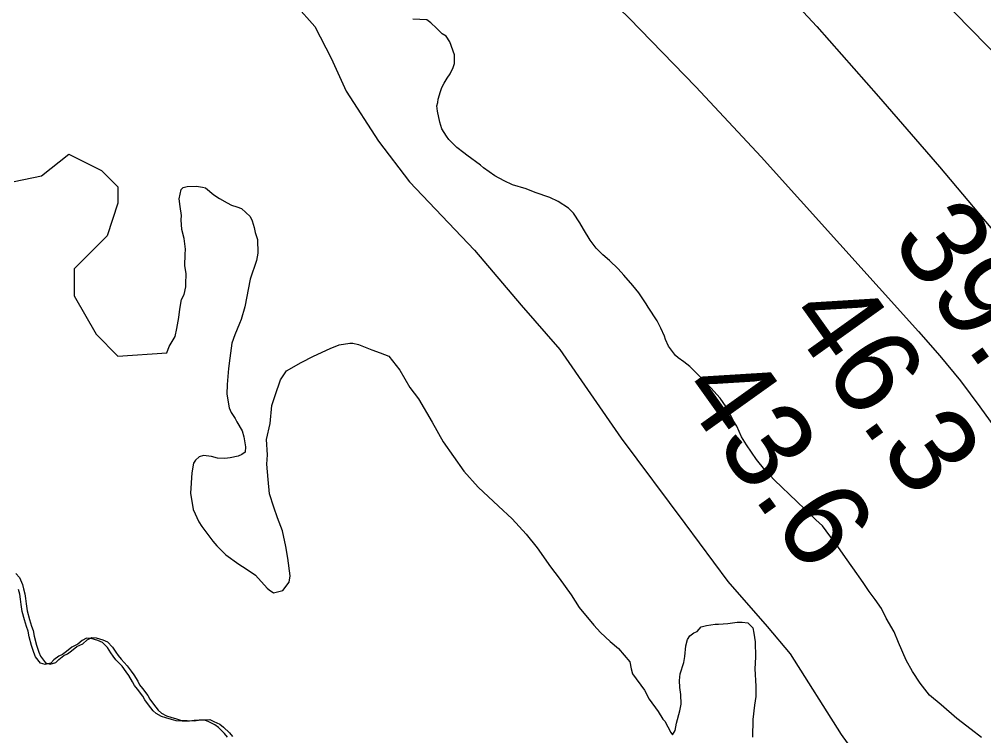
# Model space of a CAD drawing. Extents: x 3245246 to 3283090, y 806824 to 832173.
# Drawn here: x 3268870 to 3269611, y 815112 to 815662 of the extents above; entities that cross this region are included whole.
import ezdxf

# ---------------------------------------------------------------- set-up
doc = ezdxf.new("R2010")
doc.units = 0
for name, color, linetype in [('V-BORW-LINE', 7, 'Continuous'), ('V-RIVR-RANG', 7, 'Continuous'), ('V-ROAD-CNTR', 7, 'Continuous'), ('V-SITE-VEGE', 7, 'Continuous'), ('V-TOPO-MAJR', 7, 'Continuous'), ('V-TOPO-MINR', 7, 'Continuous')]:
    doc.layers.add(name, color=color, linetype=linetype)

msp = doc.modelspace()

# ---------------------------------------------------------------- linework, layer by layer
at = {"layer": 'V-BORW-LINE'}
msp.add_lwpolyline([(3268867.04, 815236.46), (3268869.71, 815233.37), (3268872.15, 815227.98), (3268872.82, 815224.55), (3268873.78, 815220.85), (3268874.46, 815217.13), (3268874.85, 815213.12), (3268875.57, 815207.69), (3268877.47, 815201.14), (3268879.05, 815196.01), (3268880.29, 815192.6), (3268880.98, 815188.31), (3268882.88, 815181.47), (3268884.75, 815176.07), (3268885.98, 815172.94), (3268889.85, 815167.88), (3268893.33, 815166.83), (3268897.6, 815168.09), (3268900.12, 815170.45), (3268903.77, 815173.42), (3268906.61, 815174.65), (3268909.7, 815177.03), (3268913.92, 815180.3), (3268918.46, 815182.43), (3268921.82, 815185.4), (3268925.22, 815187.21), (3268928.67, 815187.02), (3268933.88, 815185.43), (3268937.37, 815183.8), (3268941.21, 815179.89), (3268943.9, 815175.94), (3268945.69, 815173.41), (3268947.77, 815170.59), (3268952.5, 815165.55), (3268955.49, 815161.33), (3268957.57, 815158.51), (3268960.57, 815153.71), (3268962.09, 815150.88), (3268964.17, 815148.06), (3268968.33, 815142.72), (3268969.85, 815139.89), (3268972.82, 815135.95), (3268976.39, 815131.46), (3268978.75, 815129.22), (3268982.83, 815127.04), (3268986.01, 815125.97), (3268990.35, 815124.66), (3268994.12, 815123.61), (3268998.71, 815123.45), (3269004.17, 815123.31), (3269007.89, 815123.98), (3269011.04, 815124.07), (3269015.92, 815124.2), (3269019.11, 815122.85), (3269023.77, 815120.68), (3269026.41, 815118.45), (3269031.12, 815113.98), (3269033.5, 815111.18)], dxfattribs=at)
at = {"layer": 'V-ROAD-CNTR'}
msp.add_lwpolyline([(3268844.94, 815739.18), (3268884.09, 815742.59), (3268918.7, 815750.2), (3268954.59, 815743.96), (3268994.06, 815728.7), (3269029.42, 815705.48), (3269060.44, 815686.03), (3269081.99, 815672.9), (3269096.69, 815656.43), (3269109.25, 815632.05), (3269120.76, 815606.93), (3269145.71, 815568.36), (3269169.37, 815537.16), (3269219.23, 815484.75), (3269255.29, 815442.43), (3269284.89, 815408.5), (3269332.02, 815340.23), (3269381.06, 815274.9), (3269413.93, 815230.23), (3269444.27, 815195.69), (3269461.89, 815174.61), (3269501.1, 815112.71), (3269552.08, 815042.2)], dxfattribs=at)
msp.add_spline([(3265843.13, 823432.94), (3265858.98, 823417.12), (3265884.36, 823393.48), (3265921.56, 823385.9), (3265988.57, 823351.07), (3266047.21, 823332.33), (3266110.89, 823317.69), (3266174.63, 823302.49), (3266237.94, 823256.14), (3266318.96, 823213.69), (3266446.25, 823144.04), (3266598.22, 823070.18), (3266698.27, 823024.21), (3266809.76, 822977.55), (3266902.83, 822954.65), (3266981.51, 822929.37), (3267047.02, 822922.93), (3267126.67, 822926.97), (3267196.8, 822934.46), (3267240.76, 822931.16), (3267315.46, 822929.02), (3267389.48, 822902.91), (3267472.52, 822855.33), (3267548.21, 822799.11), (3267673.18, 822703.23), (3267729.53, 822659.19), (3267800.82, 822580.02), (3267841.58, 822514.78), (3267890.36, 822443.64), (3267961.46, 822390.31), (3268026.22, 822347.95), (3268097.47, 822313.66), (3268226.82, 822221.48), (3268328.91, 822136.16), (3268437.97, 822030.19), (3268539.63, 821913.73), (3268611.4, 821855.02), (3268669.68, 821832.99), (3268741.62, 821835.21), (3268780.98, 821862.31), (3268824.18, 821916.6), (3268873.06, 822006.27), (3268932.52, 822098.07), (3268972.12, 822145.49), (3269019.4, 822162.03), (3269055.98, 822158.33), (3269086.75, 822138.72), (3269215.73, 821995.56), (3269467.12, 821682.49), (3269665.02, 821425.34), (3269890.24, 821132.34), (3269935.57, 821060.84), (3269937.76, 820947.01), (3269911.92, 820878.37), (3269882.42, 820803.43), (3269850.37, 820754.68), (3269820.83, 820702.94), (3269847.45, 820661.45), (3269995.31, 820504.9), (3270135.08, 820342.32), (3270215.8, 820249.25), (3270280.88, 820161.54), (3270409.84, 819983.24), (3270585.16, 819734.7), (3270723.07, 819531.19), (3270847.77, 819342.24), (3270941.21, 819194.89), (3271024.16, 819065.03), (3271103.72, 818955.95), (3271217.86, 818809.2), (3271322.11, 818665.04), (3271450.94, 818481.15), (3271547.8, 818329.85), (3271656.16, 818158.96), (3271778.9, 817965.4), (3271939.04, 817707.54), (3272036.56, 817466.51), (3272126.72, 817285.29), (3272211.94, 817051.13), (3272318, 816867.47), (3272429.35, 816683.19), (3272508.65, 816556.22), (3272571.56, 816398.68), (3272670.41, 816197), (3272779.92, 816022.86), (3272872.13, 815803.22), (3272964.65, 815556.57)], degree=3, dxfattribs=at)
at = {"layer": 'V-SITE-VEGE'}
for p, q in [((3269182.83, 815661.55), (3269172.07, 815662)), ((3269185.85, 815659.41), (3269182.83, 815661.55)), ((3269190.04, 815655.08), (3269185.85, 815659.41)), ((3269194.6, 815650.76), (3269190.04, 815655.08)), ((3269197.61, 815648.98), (3269194.6, 815650.76)), ((3269200.32, 815644.61), (3269197.61, 815648.98)), ((3269203.92, 815634.71), (3269200.32, 815644.61)), ((3269204.1, 815628.05), (3269203.92, 815634.71)), ((3269200.61, 815620.18), (3269203.07, 815625.05)), ((3269203.07, 815625.05), (3269204.1, 815628.05)), ((3269195.99, 815613.01), (3269198.48, 815616.78)), ((3269198.48, 815616.78), (3269200.61, 815620.18)), ((3269193.2, 815606.64), (3269194.23, 815609.63)), ((3269194.23, 815609.63), (3269195.99, 815613.01)), ((3269191.51, 815600.67), (3269193.2, 815606.64)), ((3269190.54, 815595.46), (3269191.21, 815598.07)), ((3269191.02, 815591.4), (3269190.54, 815595.46)), ((3269191.21, 815598.07), (3269191.51, 815600.67)), ((3269192.73, 815582.92), (3269191.02, 815591.4)), ((3269194.35, 815577.78), (3269192.73, 815582.92)), ((3269197.83, 815572.32), (3269194.35, 815577.78)), ((3269199.75, 815569.78), (3269197.83, 815572.32)), ((3269202.8, 815566.53), (3269199.75, 815569.78)), ((3269205.84, 815563.64), (3269202.8, 815566.53)), ((3268886.74, 815541.75), (3268907.7, 815558.53)), ((3268907.7, 815558.53), (3268932.84, 815545.95)), ((3269211.14, 815559.34), (3269205.84, 815563.64)), ((3269213.41, 815557.55), (3269211.14, 815559.34)), ((3269223.99, 815550.06), (3269213.41, 815557.55)), ((3269226.27, 815547.9), (3269223.99, 815550.06)), ((3268932.84, 815545.95), (3268945.42, 815533.37)), ((3269234.95, 815541.83), (3269226.27, 815547.9)), ((3268865.79, 815537.56), (3268886.74, 815541.75)), ((3269242.09, 815537.95), (3269234.95, 815541.83)), ((3269248.47, 815534.79), (3269242.09, 815537.95)), ((3268945.42, 815533.37), (3268945.42, 815520.79)), ((3268992.44, 815524.18), (3268994.1, 815531.26)), ((3268994.1, 815531.26), (3268995.54, 815532.78)), ((3268995.54, 815532.78), (3268998.48, 815533.6)), ((3268998.48, 815533.6), (3269005.89, 815533.8)), ((3269005.89, 815533.8), (3269010.35, 815533.18)), ((3269010.35, 815533.18), (3269012.59, 815532.5)), ((3269012.59, 815532.5), (3269019.03, 815527.12)), ((3269258.93, 815531.74), (3269248.47, 815534.79)), ((3269266.04, 815528.97), (3269258.93, 815531.74)), ((3269277.25, 815525.2), (3269266.04, 815528.97)), ((3268945.42, 815520.79), (3268937.03, 815495.63)), ((3268993.34, 815518.28), (3268992.44, 815524.18)), ((3269019.03, 815527.12), (3269023.55, 815524.28)), ((3269023.55, 815524.28), (3269029.2, 815521.1)), ((3269029.2, 815521.1), (3269032.58, 815519.34)), ((3269283.64, 815522.04), (3269277.25, 815525.2)), ((3269291.55, 815517.06), (3269283.64, 815522.04)), ((3268994.27, 815511.26), (3268993.34, 815518.28)), ((3269032.58, 815519.34), (3269036.69, 815517.97)), ((3269036.69, 815517.97), (3269040.43, 815516.58)), ((3269040.43, 815516.58), (3269046.89, 815510.46)), ((3269295.36, 815513.09), (3269291.55, 815517.06)), ((3269300.37, 815505.82), (3269295.36, 815513.09)), ((3268993.99, 815507.92), (3268994.27, 815511.26)), ((3268994.56, 815500.53), (3268993.99, 815507.92)), ((3269046.89, 815510.46), (3269048.46, 815507.17)), ((3269048.46, 815507.17), (3269050.08, 815502.03)), ((3269303.1, 815500.71), (3269300.37, 815505.82)), ((3268996.23, 815493.54), (3268994.56, 815500.53)), ((3269050.08, 815502.03), (3269050.92, 815498.35)), ((3269050.92, 815498.35), (3269052.55, 815492.83)), ((3269308.15, 815492.33), (3269303.1, 815500.71)), ((3268937.03, 815495.63), (3268911.89, 815470.47)), ((3268997.19, 815485.42), (3268996.23, 815493.54)), ((3269052.55, 815492.83), (3269052.83, 815482.47)), ((3269312.76, 815486.15), (3269308.15, 815492.33)), ((3268996.93, 815481.33), (3268997.19, 815485.42)), ((3269318.08, 815481.11), (3269312.76, 815486.15)), ((3268996.79, 815472.81), (3268996.93, 815481.33)), ((3269051.87, 815476.89), (3269047.08, 815462.31)), ((3269052.83, 815482.47), (3269051.87, 815476.89)), ((3269323.01, 815476.8), (3269318.08, 815481.11)), ((3269329.85, 815470.31), (3269323.01, 815476.8)), ((3268911.89, 815470.47), (3268911.89, 815449.51)), ((3268997.7, 815466.54), (3268996.79, 815472.81)), ((3269334.05, 815465.61), (3269329.85, 815470.31)), ((3268997.54, 815458.76), (3268997.7, 815466.54)), ((3269047.08, 815462.31), (3269042.83, 815441.09)), ((3269340.93, 815457.65), (3269334.05, 815465.61)), ((3268996.28, 815450.57), (3268997.6, 815456.53)), ((3268997.6, 815456.53), (3268997.54, 815458.76)), ((3269345.54, 815451.85), (3269340.93, 815457.65)), ((3268911.89, 815449.51), (3268928.65, 815420.16)), ((3268992.88, 815439.37), (3268994.16, 815446.81)), ((3268994.16, 815446.81), (3268996.28, 815450.57)), ((3269351.32, 815443.48), (3269345.54, 815451.85)), ((3268992.31, 815433.06), (3268992.88, 815439.37)), ((3269042.83, 815441.09), (3269040.14, 815431.38)), ((3269352.87, 815440.93), (3269351.32, 815443.48)), ((3269359.82, 815430.38), (3269352.87, 815440.93)), ((3268990.68, 815424.49), (3268992.31, 815433.06)), ((3268989.36, 815418.53), (3268990.68, 815424.49)), ((3269038.73, 815428.38), (3269035.26, 815419.77)), ((3269040.14, 815431.38), (3269038.73, 815428.38)), ((3269362.56, 815424.89), (3269359.82, 815430.38)), ((3269365.32, 815418.67), (3269362.56, 815424.89)), ((3268928.65, 815420.16), (3268945.42, 815403.39)), ((3268984.76, 815410.63), (3268989.36, 815418.53)), ((3269035.26, 815419.77), (3269032.84, 815413.41)), ((3269366.13, 815416.1), (3269365.32, 815418.67)), ((3268983.04, 815405.77), (3268984.76, 815410.63)), ((3269032.84, 815413.41), (3269031.3, 815401.88)), ((3269108.52, 815409.15), (3269115.48, 815411.93)), ((3269115.48, 815411.93), (3269123.59, 815413.26)), ((3269123.59, 815413.26), (3269125.81, 815413.32)), ((3269125.81, 815413.32), (3269130.29, 815412.33)), ((3269130.29, 815412.33), (3269140.4, 815408.16)), ((3269368.49, 815410.98), (3269366.13, 815416.1)), ((3269373.88, 815403.72), (3269368.49, 815410.98)), ((3268945.42, 815403.39), (3268983.04, 815405.77)), ((3269031.3, 815401.88), (3269030.41, 815393.71)), ((3269086.21, 815398.55), (3269095.71, 815403.25)), ((3269095.71, 815403.25), (3269108.52, 815409.15)), ((3269140.4, 815408.16), (3269146.76, 815405.74)), ((3269146.76, 815405.74), (3269153.49, 815403.33)), ((3269153.49, 815403.33), (3269161.94, 815392.44)), ((3269375.78, 815401.92), (3269373.88, 815403.72)), ((3269380.3, 815399.07), (3269375.78, 815401.92)), ((3269074.91, 815391.95), (3269086.21, 815398.55)), ((3269384.84, 815395.49), (3269380.3, 815399.07)), ((3269390.17, 815390.08), (3269384.84, 815395.49)), ((3269030.41, 815393.71), (3269029.26, 815381.45)), ((3269070.27, 815385.16), (3269074.91, 815391.95)), ((3269161.94, 815392.44), (3269169.7, 815379.32)), ((3269396.27, 815383.58), (3269390.17, 815390.08)), ((3269029.26, 815381.45), (3269029.09, 815374.04)), ((3269066.15, 815373.19), (3269070.27, 815385.16)), ((3269400.85, 815378.88), (3269396.27, 815383.58)), ((3269029.09, 815374.04), (3269030.85, 815363.72)), ((3269063.77, 815365.35), (3269066.15, 815373.19)), ((3269169.7, 815379.32), (3269176.23, 815370.6)), ((3269408.1, 815370.93), (3269400.85, 815378.88)), ((3269062.29, 815351.6), (3269063.77, 815365.35)), ((3269176.23, 815370.6), (3269186.71, 815352.74)), ((3269412.72, 815364.39), (3269408.1, 815370.93)), ((3269030.85, 815363.72), (3269032.43, 815360.06)), ((3269032.43, 815360.06), (3269035.52, 815355.33)), ((3269418.58, 815353.07), (3269412.72, 815364.39)), ((3269035.52, 815355.33), (3269036.7, 815352.76)), ((3269036.7, 815352.76), (3269040.96, 815345.84)), ((3269059.66, 815339.31), (3269062.29, 815351.6)), ((3269186.71, 815352.74), (3269195.27, 815337.41)), ((3269420.9, 815349.42), (3269418.58, 815353.07)), ((3269040.96, 815345.84), (3269042.19, 815341.43)), ((3269424.45, 815341.37), (3269420.9, 815349.42)), ((3269042.19, 815341.43), (3269043.51, 815333.69)), ((3269060.35, 815327.48), (3269059.66, 815339.31)), ((3269195.27, 815337.41), (3269211.07, 815314.87)), ((3269428.32, 815335.18), (3269424.45, 815341.37)), ((3269436.03, 815323.9), (3269428.32, 815335.18)), ((3269043.25, 815329.6), (3269040.71, 815327.69)), ((3269043.51, 815333.69), (3269043.25, 815329.6)), ((3269003.48, 815321.12), (3269002.19, 815313.68)), ((3269004.9, 815323.39), (3269003.48, 815321.12)), ((3269007.79, 815326.06), (3269004.9, 815323.39)), ((3269011.1, 815326.89), (3269007.79, 815326.06)), ((3269017.41, 815326.32), (3269011.1, 815326.89)), ((3269021.89, 815324.96), (3269017.41, 815326.32)), ((3269027.45, 815324.73), (3269021.89, 815324.96)), ((3269031.52, 815325.21), (3269027.45, 815324.73)), ((3269037.78, 815326.49), (3269031.52, 815325.21)), ((3269040.71, 815327.69), (3269037.78, 815326.49)), ((3269059.8, 815320.42), (3269060.35, 815327.48)), ((3269060.85, 815308.6), (3269059.8, 815320.42)), ((3269442.55, 815315.93), (3269436.03, 815323.9)), ((3269002.19, 815313.68), (3269001.13, 815298.1)), ((3269211.07, 815314.87), (3269222.14, 815302.58)), ((3269449.8, 815307.98), (3269442.55, 815315.93)), ((3269061.9, 815297.51), (3269060.85, 815308.6)), ((3269466.9, 815291.77), (3269449.8, 815307.98)), ((3269001.13, 815298.1), (3269003.32, 815285.56)), ((3269222.14, 815302.58), (3269237.72, 815288.18)), ((3269065.14, 815287.23), (3269061.9, 815297.51)), ((3269473.37, 815285.65), (3269466.9, 815291.77)), ((3269003.32, 815285.56), (3269007.65, 815276.05)), ((3269067.95, 815279.16), (3269065.14, 815287.23)), ((3269237.72, 815288.18), (3269248.35, 815278.47)), ((3269481.73, 815277.72), (3269473.37, 815285.65)), ((3269007.65, 815276.05), (3269009.97, 815272.41)), ((3269071.92, 815269.26), (3269067.95, 815279.16)), ((3269248.35, 815278.47), (3269259.05, 815266.53)), ((3269486.67, 815273.04), (3269481.73, 815277.72)), ((3269009.97, 815272.41), (3269018.43, 815261.15)), ((3269074.47, 815257.11), (3269071.92, 815269.26)), ((3269492.43, 815265.42), (3269486.67, 815273.04)), ((3269018.43, 815261.15), (3269021.49, 815257.53)), ((3269259.05, 815266.53), (3269267.48, 815256.02)), ((3269496.66, 815259.61), (3269492.43, 815265.42)), ((3269021.49, 815257.53), (3269028.34, 815250.68)), ((3269075.82, 815248.25), (3269074.47, 815257.11)), ((3269267.48, 815256.02), (3269277.87, 815241.48)), ((3269504.37, 815248.7), (3269496.66, 815259.61)), ((3269028.34, 815250.68), (3269038.17, 815243.53)), ((3269077.67, 815234.6), (3269075.82, 815248.25)), ((3269510.14, 815240.71), (3269504.37, 815248.7)), ((3269038.17, 815243.53), (3269043.81, 815239.98)), ((3269043.81, 815239.98), (3269050.99, 815234.99)), ((3269277.87, 815241.48), (3269284.4, 815232.77)), ((3269517.85, 815229.44), (3269510.14, 815240.71)), ((3269050.99, 815234.99), (3269060.14, 815225.24)), ((3269077.06, 815229.77), (3269077.67, 815234.6)), ((3269284.4, 815232.77), (3269293.64, 815220.05)), ((3268869.92, 815220.41), (3268868.95, 815224.12)), ((3269060.14, 815225.24), (3269061.66, 815223.8)), ((3269072.04, 815223.33), (3269077.06, 815229.77)), ((3269522.48, 815222.52), (3269517.85, 815229.44)), ((3268870.59, 815216.7), (3268869.92, 815220.41)), ((3268870.98, 815212.69), (3268870.59, 815216.7)), ((3269061.66, 815223.8), (3269065.05, 815221.67)), ((3269065.05, 815221.67), (3269072.04, 815223.33)), ((3269293.64, 815220.05), (3269299.83, 815210.22)), ((3269527.09, 815216.35), (3269522.48, 815222.52)), ((3268871.71, 815207.26), (3268870.98, 815212.69)), ((3269299.83, 815210.22), (3269310.93, 815196.82)), ((3269532.09, 815209.45), (3269527.09, 815216.35)), ((3269535.62, 815202.14), (3269532.09, 815209.45)), ((3268873.6, 815200.7), (3268871.71, 815207.26)), ((3269541.83, 815191.56), (3269535.62, 815202.14)), ((3268875.18, 815195.58), (3268873.6, 815200.7)), ((3268876.42, 815192.17), (3268875.18, 815195.58)), ((3269310.93, 815196.82), (3269316.27, 815191.03)), ((3269390.33, 815191.92), (3269393.57, 815195.34)), ((3269393.57, 815195.34), (3269397.61, 815196.56)), ((3269397.61, 815196.56), (3269404.25, 815197.48)), ((3269404.25, 815197.48), (3269406.85, 815197.55)), ((3269406.85, 815197.55), (3269413.87, 815198.11)), ((3269413.87, 815198.11), (3269421.25, 815199.05)), ((3269421.25, 815199.05), (3269424.95, 815199.15)), ((3269424.95, 815199.15), (3269429.42, 815198.53)), ((3269429.42, 815198.53), (3269433.23, 815194.56)), ((3269433.23, 815194.56), (3269434.08, 815190.51)), ((3268877.11, 815187.88), (3268876.42, 815192.17)), ((3268879.02, 815181.04), (3268877.11, 815187.88)), ((3269316.27, 815191.03), (3269323.5, 815184.19)), ((3269383.09, 815185.8), (3269384.87, 815188.44)), ((3269384.87, 815188.44), (3269387.77, 815190.74)), ((3269387.77, 815190.74), (3269390.33, 815191.92)), ((3269434.08, 815190.51), (3269435, 815183.86)), ((3269545.02, 815183.5), (3269541.83, 815191.56)), ((3268880.89, 815175.64), (3268879.02, 815181.04)), ((3268910.05, 815179.87), (3268905.84, 815176.6)), ((3268914.59, 815182), (3268910.05, 815179.87)), ((3268917.96, 815184.96), (3268914.59, 815182)), ((3268921.35, 815186.77), (3268917.96, 815184.96)), ((3268924.8, 815186.58), (3268921.35, 815186.77)), ((3268930.01, 815185), (3268924.8, 815186.58)), ((3268933.5, 815183.37), (3268930.01, 815185)), ((3268937.34, 815179.46), (3268933.5, 815183.37)), ((3269323.5, 815184.19), (3269329.94, 815178.81)), ((3269380.85, 815172.77), (3269381.74, 815180.95)), ((3269381.74, 815180.95), (3269383.09, 815185.8)), ((3269435, 815183.86), (3269435.31, 815172.02)), ((3269550.94, 815169.95), (3269545.02, 815183.5)), ((3268882.12, 815172.51), (3268880.89, 815175.64)), ((3268885.99, 815167.45), (3268882.12, 815172.51)), ((3268899.91, 815172.99), (3268896.25, 815170.02)), ((3268902.74, 815174.22), (3268899.91, 815172.99)), ((3268905.84, 815176.6), (3268902.74, 815174.22)), ((3268940.03, 815175.51), (3268937.34, 815179.46)), ((3268941.82, 815172.98), (3268940.03, 815175.51)), ((3268943.91, 815170.16), (3268941.82, 815172.98)), ((3269329.94, 815178.81), (3269338.73, 815168.67)), ((3269380.24, 815167.94), (3269380.85, 815172.77)), ((3268889.46, 815166.39), (3268885.99, 815167.45)), ((3268893.73, 815167.66), (3268889.46, 815166.39)), ((3268896.25, 815170.02), (3268893.73, 815167.66)), ((3268948.64, 815165.12), (3268943.91, 815170.16)), ((3268951.62, 815160.89), (3268948.64, 815165.12)), ((3269338.73, 815168.67), (3269339.62, 815163.14)), ((3269377.5, 815159.35), (3269380.24, 815167.94)), ((3269435.31, 815172.02), (3269434.82, 815163.11)), ((3269555.99, 815161.2), (3269550.94, 815169.95)), ((3268953.71, 815158.08), (3268951.62, 815160.89)), ((3268956.71, 815153.28), (3268953.71, 815158.08)), ((3269339.62, 815163.14), (3269340.83, 815159.47)), ((3269340.83, 815159.47), (3269350.06, 815146.75)), ((3269376.9, 815154.14), (3269377.5, 815159.35)), ((3269434.82, 815163.11), (3269435.54, 815149.8)), ((3269561.79, 815152.09), (3269555.99, 815161.2)), ((3268958.22, 815150.45), (3268956.71, 815153.28)), ((3268960.31, 815147.63), (3268958.22, 815150.45)), ((3269377.04, 815148.96), (3269376.9, 815154.14)), ((3269569.07, 815143.03), (3269561.79, 815152.09)), ((3268964.47, 815142.29), (3268960.31, 815147.63)), ((3269350.06, 815146.75), (3269353.59, 815139.81)), ((3269377.93, 815143.43), (3269377.04, 815148.96)), ((3269378.13, 815136.03), (3269377.93, 815143.43)), ((3269435.54, 815149.8), (3269435.39, 815142.02)), ((3269577.8, 815135.49), (3269569.07, 815143.03)), ((3268965.98, 815139.46), (3268964.47, 815142.29)), ((3268968.96, 815135.52), (3268965.98, 815139.46)), ((3268972.52, 815131.03), (3268968.96, 815135.52)), ((3269353.59, 815139.81), (3269360.51, 815130.37)), ((3269377.16, 815130.82), (3269378.13, 815136.03)), ((3269434.45, 815135.33), (3269433.27, 815124.18)), ((3269435.39, 815142.02), (3269434.45, 815135.33)), ((3269589.93, 815125.07), (3269577.8, 815135.49)), ((3268974.88, 815128.79), (3268972.52, 815131.03)), ((3268978.96, 815126.6), (3268974.88, 815128.79)), ((3269360.51, 815130.37), (3269364, 815124.54)), ((3269374.45, 815121.48), (3269377.16, 815130.82)), ((3268982.15, 815125.54), (3268978.96, 815126.6)), ((3268986.49, 815124.22), (3268982.15, 815125.54)), ((3268990.25, 815123.18), (3268986.49, 815124.22)), ((3268994.85, 815123.01), (3268990.25, 815123.18)), ((3269000.31, 815122.87), (3268994.85, 815123.01)), ((3269004.02, 815123.55), (3269000.31, 815122.87)), ((3269007.18, 815123.63), (3269004.02, 815123.55)), ((3269012.05, 815123.76), (3269007.18, 815123.63)), ((3269015.25, 815122.42), (3269012.05, 815123.76)), ((3269019.9, 815120.24), (3269015.25, 815122.42)), ((3269022.54, 815118.02), (3269019.9, 815120.24)), ((3269364, 815124.54), (3269365.52, 815123.09)), ((3269365.52, 815123.09), (3269370.2, 815114.33)), ((3269373.49, 815115.9), (3269374.45, 815121.48)), ((3269433.27, 815124.18), (3269432.89, 815110.83)), ((3269600.9, 815116.48), (3269589.93, 815125.07)), ((3269027.26, 815113.55), (3269022.54, 815118.02)), ((3269029.63, 815110.74), (3269027.26, 815113.55)), ((3269370.2, 815114.33), (3269371.36, 815112.51)), ((3269371.36, 815112.51), (3269373.49, 815115.9)), ((3269608.85, 815110.4), (3269600.9, 815116.48))]:
    msp.add_line(p, q, dxfattribs=at)
at = {"layer": 'V-TOPO-MAJR'}
msp.add_lwpolyline([(3268929.65, 816311.85), (3269130.92, 816128.56), (3269156.52, 816104.84), (3269181.84, 816080.83), (3269206.75, 816056.39), (3269231.37, 816031.66), (3269255.79, 816006.71), (3269280.21, 815981.76), (3269304.63, 815956.82), (3269329.05, 815931.88), (3269674.79, 815578.85), (3269687.87, 815565.62), (3269701.05, 815552.47), (3269714.35, 815539.45), (3269727.74, 815526.52), (3269741.22, 815513.68), (3269754.74, 815500.88), (3269768.32, 815488.15), (3269781.94, 815475.46), (3270088.03, 815191.63), (3270117.41, 815163.3), (3270124.49, 815156.1)], dxfattribs=at)
at = {"layer": 'V-TOPO-MINR'}
for points in [[(3268846.68, 816279.95), (3269160.07, 815987.76), (3269169.54, 815978.84), (3269178.94, 815969.86), (3269188.24, 815960.77), (3269197.48, 815951.62), (3269206.65, 815942.4), (3269215.81, 815933.15), (3269224.93, 815923.88), (3269234.03, 815914.59), (3269384.31, 815760.64), (3269433.75, 815708.86), (3269482.39, 815656.38), (3269529.87, 815602.84), (3269576.56, 815548.58), (3269641.81, 815471.05), (3269655.01, 815454.82), (3269667.85, 815438.31), (3269680.13, 815421.38), (3269692.03, 815404.18), (3269819.06, 815213.93), (3269855.66, 815158.54), (3269891.89, 815102.92)], [(3268851.37, 816162.64), (3268873.41, 816138.97), (3268895.21, 816115.08), (3269076.4, 815913.69), (3269099.71, 815888.58), (3269123.53, 815863.98), (3269148.1, 815840.13), (3269173.19, 815816.8), (3269231.56, 815764.17), (3269285.41, 815714.1), (3269338.19, 815662.96), (3269389.38, 815610.21), (3269439.49, 815556.4), (3269560.59, 815422.29), (3269576.89, 815403.5), (3269592.67, 815384.3), (3269607.67, 815364.49), (3269622.16, 815344.28), (3269683.25, 815255.36), (3269727.64, 815190.21), (3269771.69, 815124.84), (3269815.24, 815059.13)]]:
    msp.add_lwpolyline(points, dxfattribs=at)

# ---------------------------------------------------------------- texts
at = {"layer": 'V-RIVR-RANG'}
for s, p in [('39.3', (3269538.52, 815491.74)), ('46.3', (3269457.27, 815433.44)), ('43.6', (3269374.95, 815376.64))]:
    msp.add_text(s, height=67, rotation=305.51833, dxfattribs=at).set_placement(p)

doc.saveas('drawing.dxf')
